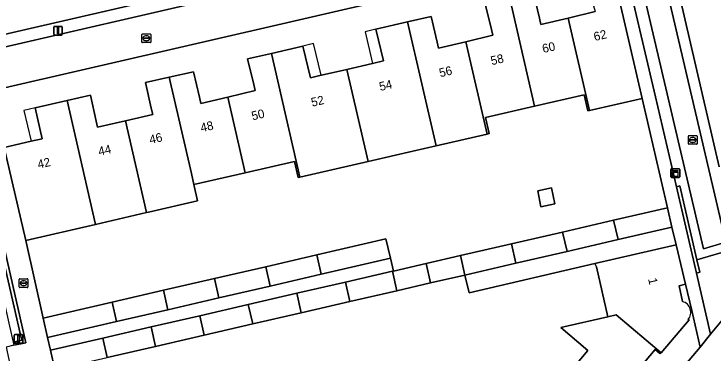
# Model space of a CAD drawing. Extents: x 156412 to 157779, y 382335 to 383768.
# Drawn here: x 156882.9 to 156963, y 382698.6 to 382737.4 of the extents above; entities that cross this region are included whole.
import ezdxf

# ---------------------------------------------------------------- set-up
doc = ezdxf.new("R2010")
doc.units = 0
for name, color, linetype in [('IMGEO_Berm_groen', 7, 'Continuous'), ('IMGEO_Erf', 7, 'Continuous'), ('IMGEO_Greppel_droge_sloot', 7, 'Continuous'), ('IMGEO_Groenvoorziening', 7, 'Continuous'), ('IMGEO_Haag', 7, 'Continuous'), ('IMGEO_Kast', 7, 'Continuous'), ('IMGEO_Kolk', 7, 'Continuous'), ('IMGEO_Lichtmast', 7, 'Continuous'), ('IMGEO_Muur', 7, 'Continuous'), ('IMGEO_Pand', 7, 'Continuous'), ('IMGEO_Pand_nummerreeks', 7, 'Continuous'), ('IMGEO_Pand_overbouw', 7, 'Continuous'), ('IMGEO_Rijbaan_lokaal_gesloten', 7, 'Continuous'), ('IMGEO_Rijbaan_lokaal_open', 7, 'Continuous'), ('IMGEO_Rioolput', 7, 'Continuous'), ('IMGEO_Voetpad_open', 7, 'Continuous')]:
    doc.layers.add(name, color=color, linetype=linetype)

msp = doc.modelspace()

# ---------------------------------------------------------------- linework, layer by layer
at = {"layer": 'IMGEO_Berm_groen'}
for points in [[(156957.65, 382743.178), (156952.459, 382744.394), (156956.292, 382727.961), (156958.679, 382717.664), (156959.069, 382717.753), (156961.032, 382709.284), (156967.375, 382711.189)], [(156963.556, 382719.941), (156958.351, 382742.538)]]:
    msp.add_lwpolyline(points, dxfattribs=at)
for points in [[(156957.385, 382741.064), (156964.331, 382711.319), (156961.79, 382710.556), (156954.711, 382740.698)], [(156969.079, 382708.591), (156967.375, 382711.189), (156961.032, 382709.284), (156961.359, 382707.872), (156960.969, 382707.783), (156962.591, 382700.786)]]:
    msp.add_lwpolyline(points, close=True, dxfattribs=at)
at = {"layer": 'IMGEO_Erf'}
for points in [[(156878.945, 382734.453), (156946.378, 382750)], [(156950.809, 382744.932), (156880.313, 382728.641)], [(156942.319, 382739.859), (156943.011, 382736.949), (156943.181, 382736.234), (156946.296, 382736.975), (156949.381, 382737.709)], [(156881.792, 382722.174), (156884.862, 382722.887), (156884.879, 382722.891), (156886.145, 382723.147), (156885.32, 382726.685), (156888.986, 382727.53), (156891.663, 382728.147), (156892.328, 382725.188), (156892.481, 382724.505), (156895.669, 382725.221), (156898.783, 382725.921), (156898.62, 382726.648), (156897.956, 382729.599), (156900.676, 382730.21), (156903.443, 382730.832), (156904.134, 382727.928), (156904.305, 382727.207), (156907.36, 382727.934), (156910.505, 382728.682), (156910.342, 382729.368), (156909.642, 382732.306), (156912.36, 382732.933), (156915.972, 382733.767), (156916.834, 382730.143), (156918.044, 382730.423), (156918.089, 382730.433), (156920.987, 382731.104), (156923.911, 382731.78), (156923.94, 382731.787), (156925.168, 382732.071), (156924.307, 382735.695), (156927.941, 382736.533), (156930.618, 382737.15), (156931.311, 382734.234), (156931.48, 382733.525), (156934.616, 382734.271), (156937.68, 382735), (156937.519, 382735.675), (156936.825, 382738.589)], [(156948.567, 382698.933), (156945.458, 382701.572), (156950.845, 382702.785), (156949.526, 382708.485), (156949.365, 382708.868), (156934.964, 382705.531), (156934.495, 382707.563), (156930.569, 382706.657), (156926.709, 382705.766), (156921.325, 382704.522), (156915.774, 382703.241), (156910.223, 382701.959), (156904.671, 382700.677), (156899.119, 382699.395), (156893.568, 382698.113)], [(156943.697, 382678.406), (156961.396, 382699.287), (156960.44, 382703.507), (156959.715, 382706.499), (156958.985, 382706.326), (156959.398, 382704.525)], [(156960.025, 382702.463), (156960.126, 382702.432), (156956.932, 382698.664), (156956.824, 382698.537), (156956.747, 382698.602), (156956.252, 382699.022), (156953.381, 382695.635), (156953.953, 382695.15), (156950.142, 382690.653), (156950.022, 382690.512), (156949.945, 382690.577), (156949.45, 382690.997), (156946.572, 382687.603), (156947.144, 382687.118), (156943.232, 382682.502), (156938.203, 382686.767), (156938.469, 382687.081), (156941.812, 382690.925), (156938.642, 382693.606), (156938.726, 382693.705), (156938.81, 382693.634), (156944.967, 382695.036), (156945.332, 382695.119), (156948.567, 382698.933)]]:
    msp.add_lwpolyline(points, dxfattribs=at)
for points in [[(156954.777, 382727.787), (156948.73, 382726.393), (156948.544, 382726.35), (156948.117, 382728.2), (156942.463, 382726.896), (156936.84, 382725.599), (156937.267, 382723.749), (156937.053, 382723.7), (156931.206, 382722.351), (156928.517, 382721.731), (156923.417, 382720.555), (156915.623, 382718.757), (156915.423, 382718.711), (156914.996, 382720.561), (156909.361, 382719.261), (156903.49, 382717.907), (156903.913, 382716.056), (156898.292, 382714.76), (156898.079, 382714.711), (156892.228, 382713.362), (156884.253, 382711.523), (156886.263, 382702.64), (156894.148, 382704.461), (156900.004, 382705.813), (156905.834, 382707.159), (156911.723, 382708.518), (156917.554, 382709.865), (156925.459, 382711.69), (156925.97, 382709.474), (156926.306, 382708.015), (156930.079, 382708.886), (156933.983, 382709.788), (156939.823, 382711.136), (156945.663, 382712.485), (156951.502, 382713.833), (156957.652, 382715.253)], [(156942.815, 382717.209), (156944.414, 382717.532), (156944.783, 382715.704), (156943.184, 382715.381)]]:
    msp.add_lwpolyline(points, close=True, dxfattribs=at)
msp.add_arc((156959.046, 382703.292), 1.283, 319.75996, 74.06632, dxfattribs=at)
at = {"layer": 'IMGEO_Greppel_droge_sloot'}
msp.add_lwpolyline([(156961.79, 382710.556), (156964.331, 382711.319), (156957.385, 382741.064), (156954.711, 382740.698)], close=True, dxfattribs=at)
at = {"layer": 'IMGEO_Groenvoorziening'}
for points in [[(156882.827, 382699.894), (156883.794, 382700.091), (156883.618, 382700.87), (156877.423, 382727.98), (156876.422, 382727.751), (156877.104, 382724.801), (156880.384, 382710.605), (156882.409, 382701.719)], [(156961.032, 382709.284), (156959.069, 382717.753), (156958.679, 382717.664), (156960.969, 382707.783), (156961.359, 382707.872)]]:
    msp.add_lwpolyline(points, close=True, dxfattribs=at)
at = {"layer": 'IMGEO_Haag'}
msp.add_lwpolyline([(156961.032, 382709.284), (156959.069, 382717.753), (156958.679, 382717.664), (156960.969, 382707.783), (156961.359, 382707.872)], close=True, dxfattribs=at)
at = {"layer": 'IMGEO_Kast'}
for p, q in [((156958.134, 382719.725), (156958.975, 382719.725)), ((156958.975, 382719.725), (156958.134, 382719.725)), ((156958.059, 382718.8), (156958.059, 382719.641)), ((156958.059, 382719.641), (156958.059, 382718.8)), ((156959.059, 382719.65), (156959.059, 382718.809)), ((156959.059, 382718.809), (156959.059, 382719.65)), ((156958.984, 382718.725), (156958.143, 382718.725)), ((156958.143, 382718.725), (156958.984, 382718.725))]:
    msp.add_line(p, q, dxfattribs=at)
for points in [[(156958.254, 382719.515), (156958.854, 382719.515), (156958.854, 382719.43), (156958.254, 382719.43), (156958.254, 382719.515)], [(156958.254, 382719.34), (156958.854, 382719.34), (156958.854, 382718.851), (156958.254, 382718.851), (156958.254, 382719.34)]]:
    msp.add_lwpolyline(points, dxfattribs=at)
msp.add_circle((156958.338, 382719.189), 0.0377, dxfattribs=at)
for centre, start, end in [((156958.137, 382719.647), 92.4484, 184.28452), ((156958.137, 382719.647), 92.4484, 184.28452), ((156958.981, 382719.647), 2.4484, 94.28452), ((156958.981, 382719.647), 2.4484, 94.28452), ((156958.137, 382718.803), 182.4484, 274.28452), ((156958.137, 382718.803), 182.4484, 274.28452), ((156958.981, 382718.803), 272.4484, 4.28452), ((156958.981, 382718.803), 272.4484, 4.28452)]:
    msp.add_arc(centre, 0.0779, start, end, dxfattribs=at)
at = {"layer": 'IMGEO_Kolk'}
for p, q in [((156960.048, 382722.597), (156960.048, 382723.449)), ((156960.123, 382723.523), (156960.975, 382723.523)), ((156960.307, 382723.017), (156960.307, 382723.029)), ((156960.745, 382722.98), (156960.347, 382722.98)), ((156960.35, 382723.066), (156960.748, 382723.066)), ((156960.536, 382723.303), (156960.561, 382723.303)), ((156960.791, 382723.029), (156960.791, 382723.017)), ((156961.049, 382723.449), (156961.049, 382722.597)), ((156960.975, 382722.523), (156960.123, 382722.523)), ((156960.559, 382722.743), (156960.534, 382722.743)), ((156883.512, 382706.203), (156883.512, 382707.055)), ((156883.587, 382707.129), (156884.439, 382707.129)), ((156884, 382706.909), (156884.025, 382706.909)), ((156884.513, 382707.055), (156884.513, 382706.203)), ((156884.439, 382706.129), (156883.587, 382706.129)), ((156883.771, 382706.623), (156883.771, 382706.635)), ((156884.209, 382706.586), (156883.811, 382706.586)), ((156883.814, 382706.672), (156884.212, 382706.672)), ((156884.023, 382706.349), (156883.998, 382706.349)), ((156884.255, 382706.635), (156884.255, 382706.623))]:
    msp.add_line(p, q, dxfattribs=at)
for points in [[(156960.048, 382722.597), (156960.048, 382723.449)], [(156960.123, 382723.523), (156960.975, 382723.523)], [(156961.049, 382723.449), (156961.049, 382722.597)], [(156960.975, 382722.523), (156960.123, 382722.523)], [(156883.512, 382706.203), (156883.512, 382707.055)], [(156883.587, 382707.129), (156884.439, 382707.129)], [(156884.513, 382707.055), (156884.513, 382706.203)], [(156884.439, 382706.129), (156883.587, 382706.129)]]:
    msp.add_lwpolyline(points, dxfattribs=at)
for centre, radius, start, end in [((156960.125, 382723.447), 0.0765, 91.55205, 178.44795), ((156960.125, 382723.447), 0.0765, 91.55205, 178.44795), ((156960.347, 382723.026), 0.0403, 85.87752, 175.75265), ((156960.344, 382723.016), 0.0366, 178.93798, 274.71019), ((156960.748, 382723.023), 0.043, 264.86636, 352.45326), ((156960.752, 382723.028), 0.0386, 1.73085, 96.63898), ((156960.973, 382723.447), 0.0765, 1.55205, 88.44795), ((156960.973, 382723.447), 0.0765, 1.55205, 88.44795), ((156960.125, 382722.599), 0.0765, 181.55205, 268.44795), ((156960.125, 382722.599), 0.0765, 181.55205, 268.44795), ((156960.973, 382722.599), 0.0765, 271.55205, 358.44795), ((156960.973, 382722.599), 0.0765, 271.55205, 358.44795), ((156883.589, 382707.053), 0.0765, 91.55205, 178.44795), ((156883.589, 382707.053), 0.0765, 91.55205, 178.44795), ((156884.437, 382707.053), 0.0765, 1.55205, 88.44795), ((156884.437, 382707.053), 0.0765, 1.55205, 88.44795), ((156883.589, 382706.205), 0.0765, 181.55205, 268.44795), ((156883.589, 382706.205), 0.0765, 181.55205, 268.44795), ((156883.811, 382706.632), 0.0403, 85.87752, 175.75265), ((156883.808, 382706.622), 0.0366, 178.93798, 274.71019), ((156884.212, 382706.629), 0.043, 264.86636, 352.45326), ((156884.216, 382706.634), 0.0386, 1.73085, 96.63898), ((156884.437, 382706.205), 0.0765, 271.55205, 358.44795), ((156884.437, 382706.205), 0.0765, 271.55205, 358.44795)]:
    msp.add_arc(centre, radius, start, end, dxfattribs=at)
for centre, major_axis, ratio, start_param, end_param in [((156960.535, 382723.023), (-0.387, 0.002), 0.722429, 4.712389, 7.853982), ((156960.56, 382723.023), (-0.39, 0.002), 0.717154, 1.570796, 4.712389), ((156883.999, 382706.629), (-0.387, 0.002), 0.722429, 4.712389, 7.853982), ((156884.024, 382706.629), (-0.39, 0.002), 0.717154, 1.570796, 4.712389)]:
    msp.add_ellipse(centre, major_axis=major_axis, ratio=ratio, start_param=start_param, end_param=end_param, dxfattribs=at)
at = {"layer": 'IMGEO_Lichtmast'}
for p, q in [((156887.455, 382735.128), (156887.455, 382735.928)), ((156887.455, 382735.928), (156887.455, 382735.128)), ((156887.555, 382736.028), (156888.345, 382736.028)), ((156888.345, 382736.028), (156887.555, 382736.028)), ((156888.445, 382735.928), (156888.445, 382735.128)), ((156888.445, 382735.128), (156888.445, 382735.928)), ((156888.345, 382735.028), (156887.555, 382735.028)), ((156887.555, 382735.028), (156888.345, 382735.028)), ((156882.922, 382699.848), (156882.922, 382700.648)), ((156882.922, 382700.648), (156882.922, 382699.848)), ((156883.022, 382700.748), (156883.812, 382700.748)), ((156883.812, 382700.748), (156883.022, 382700.748)), ((156883.912, 382700.648), (156883.912, 382699.848)), ((156883.912, 382699.848), (156883.912, 382700.648)), ((156883.812, 382699.748), (156883.022, 382699.748)), ((156883.022, 382699.748), (156883.812, 382699.748))]:
    msp.add_line(p, q, dxfattribs=at)
for points in [[(156887.875, 382735.903), (156888.025, 382735.903), (156888.025, 382735.153), (156887.875, 382735.153), (156887.875, 382735.903)], [(156883.342, 382700.623), (156883.492, 382700.623), (156883.492, 382699.873), (156883.342, 382699.873), (156883.342, 382700.623)]]:
    msp.add_lwpolyline(points, dxfattribs=at)
for centre, start, end in [((156887.555, 382735.928), 90, 180), ((156887.555, 382735.928), 90, 180), ((156888.345, 382735.928), 0, 90), ((156888.345, 382735.928), 360, 90), ((156887.555, 382735.128), 180, 270), ((156887.555, 382735.128), 180, 270), ((156888.345, 382735.128), 270, 0), ((156888.345, 382735.128), 270, 0), ((156883.022, 382700.648), 90, 180), ((156883.022, 382700.648), 90, 180), ((156883.812, 382700.648), 0, 90), ((156883.812, 382700.648), 360, 90), ((156883.022, 382699.848), 180, 270), ((156883.022, 382699.848), 180, 270), ((156883.812, 382699.848), 270, 0), ((156883.812, 382699.848), 270, 0)]:
    msp.add_arc(centre, 0.1, start, end, dxfattribs=at)
at = {"layer": 'IMGEO_Muur'}
msp.add_lwpolyline([(156877.821, 382728.071), (156877.423, 382727.98), (156883.618, 382700.87), (156883.794, 382700.091), (156882.827, 382699.894), (156882.912, 382699.525), (156884.257, 382699.814)], close=True, dxfattribs=at)
msp.add_lwpolyline([(156884.253, 382711.523), (156886.263, 382702.64)], dxfattribs=at)
at = {"layer": 'IMGEO_Pand'}
for points in [[(156946.296, 382736.975), (156948.73, 382726.393), (156954.777, 382727.787), (156951.504, 382741.981), (156948.526, 382741.301), (156949.219, 382738.39), (156949.381, 382737.709)], [(156946.296, 382736.975), (156943.181, 382736.234), (156943.011, 382736.949), (156942.319, 382739.859), (156939.625, 382739.236), (156942.463, 382726.896), (156948.117, 382728.2), (156948.544, 382726.35), (156948.73, 382726.393)], [(156934.616, 382734.271), (156937.053, 382723.7), (156937.267, 382723.749), (156936.84, 382725.599), (156942.463, 382726.896), (156939.625, 382739.236), (156936.825, 382738.589), (156937.519, 382735.675), (156937.68, 382735)], [(156927.941, 382736.533), (156924.307, 382735.695), (156925.168, 382732.071), (156923.94, 382731.787), (156923.911, 382731.78), (156920.987, 382731.104), (156923.417, 382720.555), (156928.517, 382721.731), (156931.206, 382722.351)], [(156934.616, 382734.271), (156931.48, 382733.525), (156931.311, 382734.234), (156930.618, 382737.15), (156927.941, 382736.533), (156931.206, 382722.351), (156937.053, 382723.7)], [(156920.987, 382731.104), (156918.089, 382730.433), (156918.044, 382730.423), (156916.834, 382730.143), (156915.972, 382733.767), (156912.36, 382732.933), (156915.623, 382718.757), (156923.417, 382720.555)], [(156915.623, 382718.757), (156912.36, 382732.933), (156909.642, 382732.306), (156910.342, 382729.368), (156910.505, 382728.682), (156907.36, 382727.934), (156909.361, 382719.261), (156914.996, 382720.561), (156915.423, 382718.711)], [(156900.676, 382730.21), (156897.956, 382729.599), (156898.62, 382726.648), (156898.783, 382725.921), (156895.669, 382725.221), (156898.079, 382714.711), (156898.292, 382714.76), (156903.913, 382716.056), (156903.49, 382717.907), (156903.201, 382719.171)], [(156907.36, 382727.934), (156904.305, 382727.207), (156904.134, 382727.928), (156903.443, 382730.832), (156900.676, 382730.21), (156903.201, 382719.171), (156903.49, 382717.907), (156909.361, 382719.261)], [(156892.228, 382713.362), (156898.079, 382714.711), (156895.669, 382725.221), (156892.481, 382724.505), (156892.328, 382725.188), (156891.663, 382728.147), (156888.986, 382727.53)], [(156888.986, 382727.53), (156885.32, 382726.685), (156886.145, 382723.147), (156884.879, 382722.891), (156884.862, 382722.887), (156881.792, 382722.174), (156884.253, 382711.523), (156892.228, 382713.362)], [(156942.815, 382717.209), (156943.184, 382715.381), (156944.783, 382715.704), (156944.414, 382717.532)], [(156952.014, 382711.609), (156958.161, 382713.028), (156957.652, 382715.253), (156951.502, 382713.833)], [(156945.663, 382712.485), (156946.174, 382710.26), (156952.014, 382711.609), (156951.502, 382713.833)], [(156945.663, 382712.485), (156939.823, 382711.136), (156940.334, 382708.912), (156946.174, 382710.26)], [(156917.554, 382709.865), (156918.064, 382707.648), (156925.97, 382709.474), (156925.459, 382711.69)], [(156939.823, 382711.136), (156933.983, 382709.788), (156934.495, 382707.563), (156940.334, 382708.912)], [(156911.723, 382708.518), (156912.234, 382706.301), (156918.064, 382707.648), (156917.554, 382709.865)], [(156934.495, 382707.563), (156933.983, 382709.788), (156930.079, 382708.886), (156930.569, 382706.657)], [(156905.834, 382707.159), (156906.341, 382704.94), (156912.234, 382706.301), (156911.723, 382708.518)], [(156926.197, 382707.99), (156926.709, 382705.766), (156930.569, 382706.657), (156930.079, 382708.886), (156926.306, 382708.015)], [(156921.325, 382704.522), (156926.709, 382705.766), (156926.197, 382707.99), (156920.819, 382706.748)], [(156905.834, 382707.159), (156900.004, 382705.813), (156900.512, 382703.593), (156906.341, 382704.94)], [(156921.325, 382704.522), (156920.819, 382706.748), (156915.27, 382705.467), (156915.774, 382703.241)], [(156894.656, 382702.241), (156900.512, 382703.593), (156900.004, 382705.813), (156894.148, 382704.461)], [(156915.774, 382703.241), (156915.27, 382705.467), (156909.719, 382704.185), (156910.223, 382701.959)], [(156894.656, 382702.241), (156894.148, 382704.461), (156886.263, 382702.64), (156886.753, 382700.415)], [(156910.223, 382701.959), (156909.719, 382704.185), (156904.167, 382702.903), (156904.671, 382700.677)], [(156898.615, 382701.621), (156899.119, 382699.395), (156904.671, 382700.677), (156904.167, 382702.903)], [(156956.252, 382699.022), (156956.747, 382698.602), (156956.824, 382698.537), (156956.932, 382698.664), (156951.81, 382703.002), (156950.845, 382702.785), (156945.458, 382701.572), (156948.567, 382698.933), (156945.332, 382695.119), (156944.967, 382695.036), (156950.142, 382690.653), (156953.953, 382695.15), (156953.381, 382695.635)], [(156893.061, 382700.339), (156893.568, 382698.113), (156899.119, 382699.395), (156898.615, 382701.621)], [(156893.061, 382700.339), (156887.099, 382698.962), (156887.6, 382696.735), (156893.568, 382698.113)]]:
    msp.add_lwpolyline(points, close=True, dxfattribs=at)
msp.add_lwpolyline([(156959.398, 382704.525), (156958.985, 382706.326), (156959.715, 382706.499), (156958.648, 382711.019), (156949.365, 382708.868), (156949.526, 382708.485), (156950.845, 382702.785), (156951.81, 382703.002), (156956.932, 382698.664), (156960.126, 382702.432), (156960.025, 382702.463)], dxfattribs=at)
msp.add_arc((156959.046, 382703.292), 1.283, 319.75996, 74.06632, dxfattribs=at)
at = {"layer": 'IMGEO_Pand_overbouw'}
for points in [[(156923.079, 382735.412), (156923.94, 382731.787), (156925.168, 382732.071), (156924.307, 382735.695)], [(156917.182, 382734.047), (156915.972, 382733.767), (156916.834, 382730.143), (156918.044, 382730.423)], [(156884.045, 382726.391), (156884.862, 382722.887), (156884.879, 382722.891), (156886.145, 382723.147), (156885.32, 382726.685)]]:
    msp.add_lwpolyline(points, close=True, dxfattribs=at)
at = {"layer": 'IMGEO_Rijbaan_lokaal_gesloten'}
msp.add_lwpolyline([(156949.183, 382782.137), (156949.342, 382781.51), (156949.716, 382780.032), (156955.201, 382756.216), (156956.633, 382750), (156958.351, 382742.538), (156963.556, 382719.941)], dxfattribs=at)
at = {"layer": 'IMGEO_Rijbaan_lokaal_open'}
for points in [[(156954.997, 382755.422), (156950.885, 382751.332), (156949.815, 382749.383), (156929.495, 382744.678), (156907.413, 382739.578), (156879.275, 382733.088), (156868.803, 382730.665), (156830.401, 382721.812), (156805.031, 382715.955), (156791.204, 382712.755), (156730.522, 382698.738), (156728.301, 382699.143), (156722.872, 382699.769)], [(156876.422, 382727.751), (156877.423, 382727.98), (156877.821, 382728.071), (156880.313, 382728.641), (156950.809, 382744.932), (156952.459, 382744.394), (156957.65, 382743.178)]]:
    msp.add_lwpolyline(points, dxfattribs=at)
at = {"layer": 'IMGEO_Rioolput'}
for p, q in [((156897.557, 382734.234), (156897.557, 382735.086)), ((156897.632, 382735.16), (156898.484, 382735.16)), ((156898.045, 382734.94), (156898.07, 382734.94)), ((156898.558, 382735.086), (156898.558, 382734.234)), ((156898.484, 382734.16), (156897.632, 382734.16)), ((156897.816, 382734.654), (156897.816, 382734.666)), ((156898.254, 382734.617), (156897.856, 382734.617)), ((156897.859, 382734.703), (156898.257, 382734.703)), ((156898.068, 382734.38), (156898.043, 382734.38)), ((156898.3, 382734.666), (156898.3, 382734.654))]:
    msp.add_line(p, q, dxfattribs=at)
for points in [[(156897.557, 382734.234), (156897.557, 382735.086)], [(156897.632, 382735.16), (156898.484, 382735.16)], [(156898.558, 382735.086), (156898.558, 382734.234)], [(156898.484, 382734.16), (156897.632, 382734.16)]]:
    msp.add_lwpolyline(points, dxfattribs=at)
for centre, radius, start, end in [((156897.634, 382735.084), 0.0765, 91.55205, 178.44795), ((156897.634, 382735.084), 0.0765, 91.55205, 178.44795), ((156898.482, 382735.084), 0.0765, 1.55205, 88.44795), ((156898.482, 382735.084), 0.0765, 1.55205, 88.44795), ((156897.634, 382734.236), 0.0765, 181.55205, 268.44795), ((156897.634, 382734.236), 0.0765, 181.55205, 268.44795), ((156897.856, 382734.663), 0.0403, 85.87752, 175.75265), ((156897.853, 382734.653), 0.0366, 178.93798, 274.71019), ((156898.257, 382734.66), 0.043, 264.86636, 352.45326), ((156898.261, 382734.665), 0.0386, 1.73085, 96.63898), ((156898.482, 382734.236), 0.0765, 271.55205, 358.44795), ((156898.482, 382734.236), 0.0765, 271.55205, 358.44795)]:
    msp.add_arc(centre, radius, start, end, dxfattribs=at)
for centre, major_axis, ratio, start_param, end_param in [((156898.044, 382734.66), (-0.387, 0.002), 0.722429, 4.712389, 7.853982), ((156898.069, 382734.66), (-0.39, 0.002), 0.717154, 1.570796, 4.712389)]:
    msp.add_ellipse(centre, major_axis=major_axis, ratio=ratio, start_param=start_param, end_param=end_param, dxfattribs=at)
at = {"layer": 'IMGEO_Voetpad_open'}
for points in [[(156879.275, 382733.088), (156907.413, 382739.578), (156929.495, 382744.678), (156949.815, 382749.383), (156949.496, 382750.719), (156946.378, 382750), (156878.945, 382734.453)], [(156965.78, 382701.282), (156970.325, 382706.677), (156969.079, 382708.591), (156962.591, 382700.786), (156961.396, 382699.287), (156943.697, 382678.406), (156939.568, 382673.498), (156936.778, 382670.187), (156936.379, 382669.713), (156938.047, 382668.52), (156939.322, 382670.026)]]:
    msp.add_lwpolyline(points, dxfattribs=at)
for points in [[(156960.969, 382707.783), (156958.679, 382717.664), (156956.292, 382727.961), (156952.459, 382744.394), (156950.809, 382744.932), (156951.504, 382741.981), (156954.777, 382727.787), (156957.652, 382715.253), (156958.161, 382713.028), (156958.648, 382711.019), (156959.715, 382706.499), (156960.44, 382703.507), (156961.396, 382699.287), (156962.591, 382700.786)], [(156887.6, 382696.735), (156887.099, 382698.962), (156886.753, 382700.415), (156886.263, 382702.64), (156884.253, 382711.523), (156881.792, 382722.174), (156880.313, 382728.641), (156877.821, 382728.071), (156884.257, 382699.814), (156882.912, 382699.525), (156882.027, 382699.321), (156882.329, 382697.898), (156888.288, 382671.973), (156893.061, 382673.083), (156892.419, 382675.776), (156892.274, 382676.411), (156890.292, 382685.06)], [(156958.648, 382711.019), (156958.161, 382713.028), (156952.014, 382711.609), (156946.174, 382710.26), (156940.334, 382708.912), (156934.495, 382707.563), (156934.964, 382705.531), (156949.365, 382708.868)], [(156904.167, 382702.903), (156909.719, 382704.185), (156915.27, 382705.467), (156920.819, 382706.748), (156926.197, 382707.99), (156926.306, 382708.015), (156925.97, 382709.474), (156918.064, 382707.648), (156912.234, 382706.301), (156906.341, 382704.94), (156900.512, 382703.593), (156894.656, 382702.241), (156886.753, 382700.415), (156887.099, 382698.962), (156893.061, 382700.339), (156898.615, 382701.621)]]:
    msp.add_lwpolyline(points, close=True, dxfattribs=at)

# ---------------------------------------------------------------- texts
at = {"layer": 'IMGEO_Pand_nummerreeks'}
for s, rotation, p in [('62', 13.21011, (156949.348, 382734.342)), ('60', 13.21011, (156943.461, 382732.96)), ('58', 13.21011, (156937.568, 382731.577)), ('56', 13.21011, (156931.672, 382730.192)), ('54', 13.02333, (156924.814, 382728.623)), ('52', 13.02333, (156917.022, 382726.82)), ('50', 13.04249, (156910.207, 382725.263)), ('48', 13.04052, (156904.363, 382723.909)), ('46', 13.04052, (156898.517, 382722.555)), ('44', 13.04249, (156892.673, 382721.202)), ('42', 13.0749, (156885.723, 382719.72)), ('1', 282.91559, (156955.438, 382707.114))]:
    msp.add_text(s, height=1, rotation=rotation, dxfattribs=at).set_placement(p)

doc.saveas('drawing.dxf')
